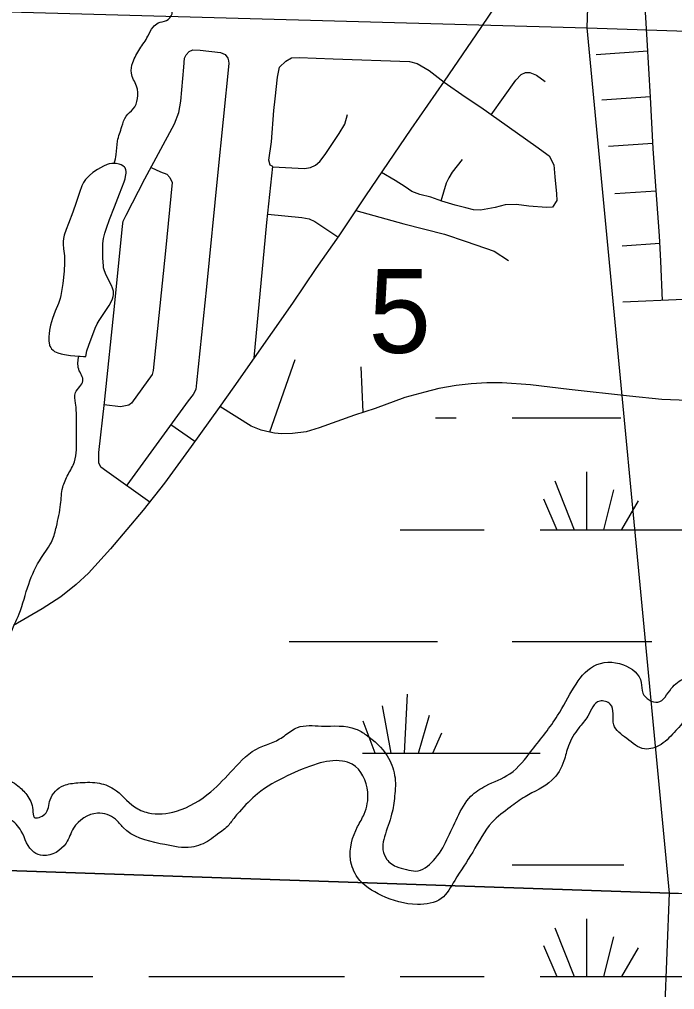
# Model space of a CAD drawing. Extents: x 1219626 to 1426462, y 456797 to 752399.
# Drawn here: x 1317947 to 1321464, y 621830 to 627040 of the extents above; entities that cross this region are included whole.
import ezdxf

# ---------------------------------------------------------------- set-up
doc = ezdxf.new("R2010")
doc.units = 0
for name, color, linetype in [('Lakes and Ponds', 7, 'Continuous'), ('Local Roads Paved', 7, 'Continuous'), ('Narrow River Creek and Branch and Slough', 7, 'Continuous'), ('Section Lines', 7, 'Continuous'), ('Section Numbers', 7, 'Continuous'), ('State Routes Highway Center Lines', 7, 'Continuous'), ('Swamps', 7, 'Continuous')]:
    doc.layers.add(name, color=color, linetype=linetype)

msp = doc.modelspace()

# ---------------------------------------------------------------- linework, layer by layer
at = {"layer": 'Lakes and Ponds'}
msp.add_line((1318727.3, 622609.7), (1318703, 622613.2), dxfattribs=at)
msp.add_lwpolyline([(1318304.3, 625229.6), (1318308.6, 625260.7), (1318319.3, 625291.6), (1318354.3, 625382.6), (1318364.5, 625404.7), (1318375.4, 625423.5), (1318418.9, 625487.2), (1318429.1, 625503.2), (1318442.2, 625527.6), (1318447.3, 625540.1), (1318451.4, 625552.9), (1318453.1, 625562.7), (1318453.2, 625572), (1318452.2, 625580.8), (1318447.8, 625597.2), (1318441.9, 625611.8), (1318415, 625663.3), (1318408.9, 625676.3), (1318401.7, 625696), (1318399.5, 625705.8), (1318398.3, 625715.7), (1318395.8, 625759.5), (1318394.7, 625792.8), (1318394.9, 625817.9), (1318396, 625836.6), (1318399.5, 625864.3), (1318405.8, 625891.5), (1318414.3, 625918.5), (1318431.2, 625965.1), (1318458.6, 626034.1), (1318485, 626103.3), (1318509.8, 626167.6), (1318514.7, 626183.9), (1318517.5, 626196), (1318519.6, 626214.2), (1318519.6, 626223.1), (1318518.7, 626232), (1318517, 626238), (1318514.3, 626243), (1318510.8, 626247.4), (1318502.1, 626254.3), (1318492.7, 626259.1), (1318483.4, 626262.5), (1318465.9, 626266.2), (1318452.5, 626267.3), (1318442.7, 626267.1), (1318429.1, 626265.3), (1318417.7, 626261.7), (1318399, 626252.8), (1318381.9, 626243.8), (1318366.8, 626235), (1318340.9, 626217.3), (1318322.8, 626202.2), (1318310.5, 626189.7), (1318302.1, 626179.8), (1318291.3, 626164), (1318283.1, 626146.9), (1318269.9, 626111.3), (1318251.8, 626057.7), (1318233.6, 626004.3), (1318210.1, 625943.5), (1318198.5, 625912.9), (1318188, 625881.6), (1318184, 625863.4), (1318182.6, 625847.3), (1318182.6, 625833.1), (1318184.6, 625808.1), (1318188.9, 625770.5), (1318190.2, 625751.7), (1318190, 625733.1), (1318187, 625688.9), (1318180.5, 625622.7), (1318175.9, 625589.7), (1318170.2, 625556.8), (1318166.3, 625540.9), (1318157, 625513.8), (1318140, 625474.1), (1318131.7, 625454.2), (1318124.7, 625434.1), (1318115, 625399.2), (1318109.5, 625372.3), (1318106.7, 625351.9), (1318105.7, 625336.6), (1318105.9, 625313.9), (1318108.8, 625291.5), (1318110.4, 625286.2), (1318115.2, 625277.5), (1318120, 625271.4), (1318128.2, 625263.7), (1318136.5, 625257.8), (1318144.8, 625253.5), (1318153.5, 625250), (1318171.6, 625244.5), (1318188.9, 625240.7), (1318220.9, 625236.2), (1318244.9, 625234), (1318262.1, 625232.7), (1318274.2, 625232), (1318290.6, 625230.9), (1318304.3, 625229.6)], dxfattribs=at)
for points in [[(1317689.9, 622571.3), (1317706, 622651.6), (1317689.9, 622683.7), (1317673.9, 622764), (1317688.1, 622884.4), (1317736.8, 622943.5), (1317794.2, 622972.7), (1317858.4, 622967.9), (1317938.7, 622924.6), (1317986.8, 622876.4), (1318018.9, 622796.1), (1318026.9, 622756), (1318083.1, 622772), (1318112.1, 622849.6), (1318185.1, 622926.1), (1318260.5, 622940.6), (1318364.8, 622940.6), (1318453.1, 622908.5), (1318565.4, 622812.2), (1318637.6, 622780), (1318790.1, 622788.1), (1318974.7, 622892.4), (1319095, 623012.9), (1319236.5, 623130.7), (1319309.5, 623158.5), (1319375.9, 623197.6), (1319440.1, 623237.7), (1319568.5, 623245.7), (1319753.1, 623229.7), (1319809.2, 623197.6), (1319921.6, 623085.1), (1319961.7, 622980.8), (1319961.7, 622868.4), (1319945.6, 622772), (1319907.3, 622650.8), (1319897.5, 622595.4), (1319913.5, 622539.2), (1319969.7, 622491), (1320025.9, 622474.9), (1320074, 622466.9), (1320170.3, 622523.1), (1320242.6, 622635.5), (1320298.7, 622756), (1320371, 622868.4), (1320451.2, 622924.6), (1320579.6, 622988.8), (1320700, 623117.3), (1320836.4, 623301.9), (1320924.7, 623454.5), (1321029, 623566.9), (1321189.5, 623574.9), (1321285.8, 623478.6), (1321293.8, 623422.4), (1321374, 623374.2), (1321446.3, 623446.5), (1321518.5, 623502.7), (1321654.9, 623518.7), (1321783.3, 623446.5), (1321857.4, 623424.6), (1321927.7, 623454.5), (1322032.1, 623534.8), (1322136.4, 623599), (1322240.7, 623639.1), (1322305.7, 623633.2), (1322436.1, 623628), (1322585.8, 623574.9), (1322585.8, 623526.7), (1322473.4, 623494.6), (1322353, 623494.6), (1322353, 623438.4), (1322401.2, 623390.2), (1322513.5, 623334), (1322690.1, 623310), (1322837.5, 623320.2), (1323051.2, 623350.1), (1323227.7, 623326), (1323340.1, 623221.6), (1323380.2, 623093.2), (1323380.2, 622964.7), (1323324, 622868.4), (1323171.6, 622796.1), (1323027.1, 622772), (1322842.6, 622780), (1322786.4, 622747.9), (1322714.2, 622667.6), (1322666, 622619.5), (1322704.1, 622532.6), (1322761.4, 622563.9), (1322826.5, 622611.4), (1322949.1, 622636.9), (1323075.3, 622611.4)], [(1325396.8, 622639.7), (1325324.6, 622567.5), (1325115.9, 622527.3), (1324737.3, 622563.9), (1324575.7, 622569.1), (1324289, 622584.7), (1324201.1, 622639.7), (1324161, 622864.5), (1324163.8, 622996.8), (1324148.2, 623075.1), (1324070, 623101.1), (1324016.6, 623041.2), (1323944.3, 622928.8), (1323896.2, 622816.4), (1323864.1, 622631.7), (1323887.5, 622496), (1323888.2, 622358.7), (1323799.9, 622270.4), (1323663.5, 622254.3), (1323478.9, 622270.4), (1323334.5, 622270.4), (1323182, 622390.8), (1322997.4, 622471.1), (1322836.9, 622423), (1322678, 622350), (1322615.4, 622344.8), (1322547.2, 622440.3), (1322491.1, 622608.9), (1322521.6, 622736), (1322611.4, 622833.7), (1322771.9, 622938.1), (1322924.4, 622970.2), (1323052.8, 622962.2), (1323157.1, 622994.3), (1323229.3, 623050.5), (1323237.4, 623114.7), (1323181.2, 623171), (1323036.7, 623171), (1322804, 623179), (1322715.8, 623162.9), (1322643.5, 623146.9), (1322531.2, 623154.9), (1322362.7, 623251.2), (1322306.5, 623315.5), (1322234.3, 623363.6), (1322121.9, 623355.6), (1322065.8, 623299.4), (1322017.6, 623219.1), (1321929.3, 623162.9), (1321809, 623179), (1321728.7, 623259.3), (1321690.5, 623299.4), (1321544.6, 623320.2), (1321502.9, 623257.6), (1321471.6, 623221.1), (1321391.7, 623146.9), (1321303.4, 623122.8), (1321207.1, 623179), (1321137.9, 623252.4), (1321118.9, 623363.6), (1321062.7, 623379.7), (1320998.5, 623299.4), (1320950.3, 623235.2), (1320894.2, 623138.8), (1320870.1, 623058.5), (1320805.9, 622954.2), (1320661.4, 622865.8), (1320581.2, 622809.6), (1320484.9, 622729.4), (1320380.6, 622568.8), (1320284.3, 622416.2), (1320212.1, 622319.9), (1320083.7, 622287.8), (1319891.1, 622335.9), (1319762.7, 622432.3), (1319725, 622527.3), (1319762.7, 622705.3), (1319798, 622772.5), (1319817, 622890.8), (1319733.6, 623040.3), (1319681.4, 623057.7), (1319546, 623042.5), (1319385.5, 622978.3), (1319225, 622881.9), (1319128.7, 622785.6), (1319088.6, 622737.4), (1319071.4, 622714), (1319010.6, 622664.7), (1318968.2, 622633), (1318871.6, 622595.2), (1318727.3, 622609.7)], [(1318703, 622613.2), (1318504.9, 622700.1), (1318463.2, 622745.3), (1318366.4, 622777.5), (1318238, 622697.2), (1318197.9, 622616.9), (1318073.9, 622550.6), (1318025.3, 622568), (1317957.1, 622681.2), (1317892.9, 622745.4), (1317868.8, 622752.3), (1317836.8, 622625), (1317844.8, 622480.5), (1317788.6, 622408.2), (1317700.3, 622392.1), (1317547.9, 622456.4), (1317523.8, 622608.9), (1317500.4, 622714), (1317465.7, 622790.5), (1317443.5, 622713.3), (1317403.4, 622649.1), (1317355.3, 622625), (1317281.5, 622658.4), (1317274.5, 622745.3), (1317250.2, 622766.2), (1317210.8, 622681.2), (1317127.1, 622620.1), (1316988.1, 622630.5), (1316873.8, 622673.1), (1316626.6, 622634), (1316456.3, 622574.9), (1316359, 622585.3), (1316251.3, 622724.4), (1316183.7, 622769.5), (1316103.4, 622737.4), (1316015.2, 622713.3), (1315894, 622721.3), (1315829.8, 622689.2), (1315837.8, 622633), (1315974.2, 622592.9), (1316062.5, 622568.8), (1316142.7, 622488.5), (1316142.7, 622400.2), (1316094.6, 622319.9), (1316014.4, 622271.7), (1315918.1, 622247.6), (1315821.8, 622151.3), (1315781.6, 622095.1), (1315729.9, 622032.4), (1315669.3, 621990.7), (1315637.2, 621974.6), (1315508.8, 621974.6), (1315388.4, 622030.8), (1315264.2, 622143.7), (1315115.6, 622151.3), (1315043.4, 622054.9), (1314922.5, 621983.7), (1314794.6, 621982.6), (1314666.2, 622006.7), (1314602, 621974.6), (1314610, 621942.5), (1314545.8, 621910.4), (1314335.1, 621921.1), (1314208.8, 621990.7), (1314176.7, 622119.1), (1314133.5, 622223.7), (1314056.3, 622271.7), (1313968.1, 622247.6), (1313872.8, 622161.1), (1313789.4, 622126.3), (1313622.6, 622112.4), (1313500.9, 622081.1), (1313584.4, 622039.4), (1313631, 621974.6), (1313606.9, 621902.4), (1313414.4, 621934.5), (1313292.4, 621973.3), (1313122.1, 622108.9), (1313174.2, 622366.3), (1313157.6, 622432.3), (1313157.6, 622584.8), (1313221.8, 622761.5), (1313318.1, 622857.8), (1313374.2, 622954.2), (1313358.2, 623010.4), (1313318.1, 623034.5), (1313269.9, 622986.3), (1313197.7, 622865.8), (1313093.4, 622713.3), (1312934, 622709), (1312879.6, 622771.4)]]:
    msp.add_spline(points, degree=3, dxfattribs=at)
at = {"layer": 'Local Roads Paved'}
for p, q in [((1321320.5, 626869.2), (1321044.2, 626850.9)), ((1321335.2, 626623.8), (1321073, 626606.4)), ((1321348.4, 626373.1), (1321110.1, 626357.3)), ((1321366, 626117.4), (1321143.2, 626102.7)), ((1321385.6, 625836.1), (1321183.1, 625822.7)), ((1319425.6, 625212.7), (1319289.2, 624823.5)), ((1319780.4, 625175), (1319791.4, 624930.4)), ((1318761, 624864.1), (1318889.3, 624775.2))]:
    msp.add_line(p, q, dxfattribs=at)
for points in [[(1321398.7, 625530.6), (1321390.3, 625742.6), (1321383.6, 625878), (1321360.3, 626194.1), (1321349.7, 626347.9), (1321335.2, 626623.4), (1321316.8, 626929.9), (1321289.8, 627378.6), (1321275.3, 627577.8), (1321269.5, 627629), (1321245.3, 627646.4), (1321209.5, 627646.4), (1321137, 627638.7), (1321068.3, 627635.8)], [(1320600.4, 627257.7), (1320424.4, 626996.7), (1320228.1, 626708.5), (1320048.3, 626450.4), (1319805.6, 626092.6), (1319661.5, 625878), (1319537.7, 625702), (1319414, 625517.3), (1319098.8, 625067.7), (1319020.5, 624956.5), (1318868.6, 624746.7), (1318726.5, 624549.4), (1318612.4, 624404.4), (1318435.5, 624197.5), (1318317.5, 624067), (1318251.8, 624005.1), (1318170.5, 623940.3), (1318069, 623875.5), (1317916.3, 623785.6)], [(1318647.1, 624448.5), (1318416.1, 624613.3), (1318385.2, 624636.5), (1318373.6, 624659.7), (1318373.6, 624680.9), (1318373.6, 624714.8), (1318403.6, 624983.6), (1318459.7, 625516.3), (1318500.3, 625929.2), (1318504.1, 625956.3), (1318520.6, 625989.2), (1318621.1, 626183.5), (1318779.7, 626480.3), (1318802.9, 626540.3), (1318813.5, 626601.2), (1318830, 626783), (1318833.8, 626832.3), (1318841.6, 626849.7), (1318859, 626868.1), (1318878.3, 626876.8), (1318917, 626874.8), (1319027.2, 626863.2), (1319051.4, 626851.6), (1319066.9, 626832.3), (1319069.8, 626818.7), (1319070.7, 626804.2), (1319010.8, 626202.8), (1318950.8, 625604.3), (1318898.6, 625088), (1318893.8, 625053.2), (1318879.3, 625025.2), (1318854.1, 624991.3), (1318523.1, 624539)], [(1319207.2, 625222.4), (1319268.5, 625873.1), (1319276.2, 625950.5), (1319308.1, 626251.2), (1319293.6, 626257), (1319286.8, 626285), (1319301.3, 626383.6), (1319312.9, 626551.9), (1319320.7, 626613.8), (1319332.3, 626729.8), (1319343.9, 626783), (1319376.8, 626815.8), (1319408.7, 626833.3), (1319449.3, 626836.2), (1319632, 626829.4), (1320042, 626814.9), (1320081.6, 626804.2), (1320147.4, 626766.5), (1320227.6, 626703.7), (1320339.8, 626624.4), (1320423.9, 626568.3), (1320718.8, 626360.4), (1320790.4, 626307.3), (1320815.5, 626259.9), (1320822.3, 626195.1), (1320831, 626103.2), (1320831.9, 626067.5), (1320808.7, 626031.7), (1320776.8, 626030.7), (1320681.1, 626036.5), (1320616.3, 626046.2), (1320555.4, 626045.2), (1320501.3, 626030.7), (1320422, 626016.2), (1320385.2, 626018.2), (1320343.7, 626027.8), (1320286.6, 626043.3), (1320214.1, 626063.6), (1320156.1, 626084.9), (1320096.1, 626099.4), (1320054.6, 626115.8), (1320017.8, 626141.9), (1319964.6, 626175.8), (1319890.5, 626217.8)], [(1320480.5, 626528.4), (1320612.9, 626714.3), (1320641, 626744.3), (1320663.2, 626754.9), (1320686.4, 626754.9), (1320723.2, 626741.4), (1320769.6, 626706.6)], [(1319307.8, 626248.2), (1319476.8, 626240.1), (1319510.7, 626244.9), (1319537.3, 626257), (1319560.5, 626277.3), (1319589.5, 626314.5), (1319664.4, 626427.6), (1319694.9, 626477.4), (1319708, 626530.2)], [(1318653.7, 626244.5), (1318704.3, 626222.2), (1318738.1, 626208.6), (1318754.6, 626192.2), (1318767.1, 626165.1), (1318731.4, 625796.7), (1318664.6, 625155.7), (1318659.8, 625133.4), (1318548.6, 624979.7), (1318543.8, 624975.8), (1318535.1, 624968.1), (1318489.6, 624960.4), (1318402, 624969.7)], [(1320324.1, 626288.8), (1320270.2, 626219.8), (1320251.8, 626188.8), (1320237.3, 626161.7), (1320210.4, 626065)], [(1319280.8, 625993.9), (1319463.3, 625976.6), (1319502, 625968.8), (1319533.9, 625954.3), (1319657.5, 625872.3)], [(1319753.1, 626014.4), (1320011.5, 625942.7), (1320230, 625886.7), (1320346.1, 625848), (1320495, 625795.8), (1320572.3, 625745.5)], [(1321813, 625244.2), (1321729.7, 625261.1), (1321673.6, 625294.9), (1321645.6, 625329.7), (1321632, 625362.6), (1321617.5, 625450.6), (1321605.9, 625502.8), (1321583.7, 625524.1), (1321547.9, 625531.8), (1321513.1, 625535.7), (1321186.3, 625521.2)], [(1321535.4, 624993.2), (1321396.1, 624999), (1321223, 625017.4), (1320898.2, 625053.2), (1320691.3, 625078.3), (1320538.5, 625089), (1320457.3, 625089), (1320372.2, 625083.2), (1320291, 625074.5), (1320198.1, 625058), (1320123.7, 625038.7), (1320015.4, 625010.6), (1319856.8, 624951.7), (1319746.6, 624915.9), (1319557.1, 624846.3), (1319486.5, 624826), (1319414, 624817.3), (1319356, 624815.3), (1319317.3, 624819.2), (1319291.2, 624823.1), (1319244.8, 624833.7), (1319190.6, 624855.9), (1319023.9, 624961.4)]]:
    msp.add_lwpolyline(points, dxfattribs=at)
at = {"layer": 'Narrow River Creek and Branch and Slough'}
for points in [[(1318456.4, 626266.9), (1318466.9, 626315.3), (1318474.5, 626386.5), (1318497.4, 626465.2), (1318520.3, 626521.1), (1318558.3, 626559.2), (1318581.2, 626615.1), (1318576.1, 626681.2), (1318548.2, 626752.3), (1318555.8, 626808.2), (1318593.9, 626881.9), (1318637.1, 626950.5), (1318665, 626998.7), (1318692.9, 627021.6), (1318736.1, 627034.3), (1318766.6, 627069.9), (1318766.6, 627105.4), (1318766.5, 627121.3)], [(1317567.7, 623059.4), (1317631.5, 623109.9), (1317671.5, 623149.9), (1317722.9, 623190), (1317762.9, 623264.3), (1317791.5, 623378.6), (1317808.6, 623452.9), (1317825.8, 623561.5), (1317860.1, 623613), (1317900.1, 623738.7), (1317945.8, 623847.3), (1317997.2, 624007.4), (1318065.7, 624150.3), (1318122.9, 624241.8), (1318145.7, 624316.1), (1318168.6, 624436.1), (1318180, 624527.6), (1318208.6, 624596.2), (1318242.8, 624664.8), (1318254.3, 624796.2), (1318254.3, 624899.1), (1318248.6, 624979.2), (1318248.6, 625036.3), (1318288.6, 625099.2), (1318265.7, 625162.1), (1318266.2, 625232.5)], [(1314945.8, 621990.7), (1314971.2, 621938.6), (1315006.3, 621885.9), (1315076.5, 621821.6), (1315158.4, 621768.9), (1315211.1, 621786.4), (1315281.3, 621845), (1315328, 621833.3), (1315392.4, 621862.5), (1315427.5, 621856.7), (1315445, 621780.6), (1315515.2, 621739.6), (1315579.6, 621710.4), (1315643.9, 621733.8), (1315702.4, 621786.4), (1315749.2, 621804), (1315790.2, 621827.4), (1315860.3, 621891.8), (1315977.3, 622014.7), (1316030, 622055.7), (1316158.7, 622044), (1316281.5, 622061.5), (1316363.4, 622120), (1316427.7, 622190.3), (1316492.1, 622213.7), (1316609.1, 622213.7), (1316661.7, 622172.7), (1316661.7, 622120), (1316632.5, 621997.1), (1316638.3, 621938.6), (1316691, 621868.4), (1316714.4, 621845), (1316726.1, 621809.9), (1316726.1, 621774.7), (1316685.1, 621722.1), (1316626.6, 621675.2), (1316597.4, 621646), (1316574, 621587.5), (1316550.6, 621517.2), (1316550.6, 621464.6), (1316591.5, 621394.3), (1316614.9, 621359.2), (1316685.1, 621341.6), (1316731.9, 621347.5), (1316790.4, 621376.8), (1316889.9, 621394.3), (1316942.5, 621370.9), (1317047.8, 621318.2), (1317106.3, 621300.7), (1317340.3, 621236.3), (1317521.6, 621201.2), (1317708.8, 621177.8), (1317884.3, 621171.9), (1317995.4, 621171.9), (1318159.2, 621125.1), (1318264.5, 621119.2), (1318422.4, 621130.9), (1318616, 621185.7), (1318820.8, 621285.2), (1318914.3, 621320.3), (1319089.8, 621326.2), (1319312.1, 621296.9), (1319417.4, 621285.2), (1319557.8, 621326.2), (1319680.6, 621396.4), (1319768.4, 621414), (1319914.6, 621396.4), (1320025.7, 621373), (1320119.3, 621343.7), (1320230.5, 621326.2), (1320329.9, 621302.8), (1320429.4, 621232.5), (1320534.6, 621039.4), (1320593.1, 620858), (1320657.5, 620618), (1320710.1, 620389.7), (1320756.9, 620231.7), (1320815.4, 620085.4), (1320879.8, 619962.5), (1320909, 619845.4), (1320920.7, 619658.2), (1320955.8, 619558.7), (1321055.2, 619295.3), (1321148.8, 619172.4), (1321189.8, 619090.5), (1321242.4, 618944.1), (1321271.7, 618815.4), (1321330.2, 618715.9), (1321406.2, 618628.1), (1321552.4, 618557.9), (1321768.9, 618470.1)]]:
    msp.add_spline(points, degree=3, dxfattribs=at)
at = {"layer": 'Section Lines'}
for p, q in [((1320995.4, 626995.9), (1321172.4, 632281.9)), ((1315676.4, 627142.4), (1320995.4, 626995.9)), ((1320995.4, 626995.9), (1326361.5, 626805)), ((1321436.6, 622347.6), (1320995.4, 626995.9)), ((1321436.6, 622347.6), (1316146.4, 622529.6)), ((1321225.8, 617046.3), (1321436.6, 622347.6)), ((1326722.5, 622188), (1321436.6, 622347.6))]:
    msp.add_line(p, q, dxfattribs=at)
at = {"layer": 'State Routes Highway Center Lines'}
for p, q in [((1316146.4, 622529.6), (1321436.6, 622347.6)), ((1321436.6, 622347.6), (1323843.6, 622285.3))]:
    msp.add_line(p, q, dxfattribs=at)
at = {"layer": 'Swamps'}
for p, q in [((1320990.7, 624611.1), (1320990.7, 624300.1)), ((1320821.5, 624562.8), (1320924.6, 624300.1)), ((1321135.7, 624514.5), (1321082.1, 624300)), ((1320761.1, 624466.2), (1320831.9, 624300.1)), ((1321268.6, 624454.1), (1321178.9, 624300.3)), ((1319992, 624300.1), (1320442, 624300.1)), ((1320592, 623700.1), (1321342, 623700.1)), ((1320013.6, 623100.2), (1320030.8, 623416.2)), ((1319942.6, 623100.2), (1319896.3, 623354.6)), ((1320090.2, 623100.4), (1320148.5, 623304.2)), ((1319857.5, 623100.3), (1319792, 623272.2)), ((1320166.8, 623100.3), (1320215.7, 623208.9)), ((1319789.9, 623100.1), (1320742, 623100.1)), ((1320592, 622500.1), (1321192, 622500.1)), ((1320990.7, 622211.1), (1320990.7, 621900.1)), ((1320821.6, 622162.8), (1320924.6, 621900.1)), ((1321135.7, 622114.5), (1321082.1, 621900)), ((1320761.1, 622066.2), (1320832, 621900.1)), ((1321268.6, 622054.1), (1321178.9, 621900.3)), ((1317892, 621900.1), (1318342, 621900.1)), ((1318642, 621900.1), (1319692, 621900.1)), ((1319992, 621900.1), (1320442, 621900.1)), ((1320742, 621900.1), (1322092, 621900.1))]:
    msp.add_line(p, q, dxfattribs=at)
for points in [[(1320181.7, 624900.1), (1320292, 624900.1)], [(1320592, 624900.1), (1321175.8, 624900.1)], [(1320742, 624300.1), (1322054.5, 624300.1)], [(1319394.8, 623700.1), (1320192, 623700.1)]]:
    msp.add_lwpolyline(points, dxfattribs=at)

# ---------------------------------------------------------------- texts
at = {"layer": 'Section Numbers'}
msp.add_text('5', height=450, rotation=359.9999, dxfattribs=at).set_placement((1319821.6, 625249.4))

doc.saveas('drawing.dxf')
